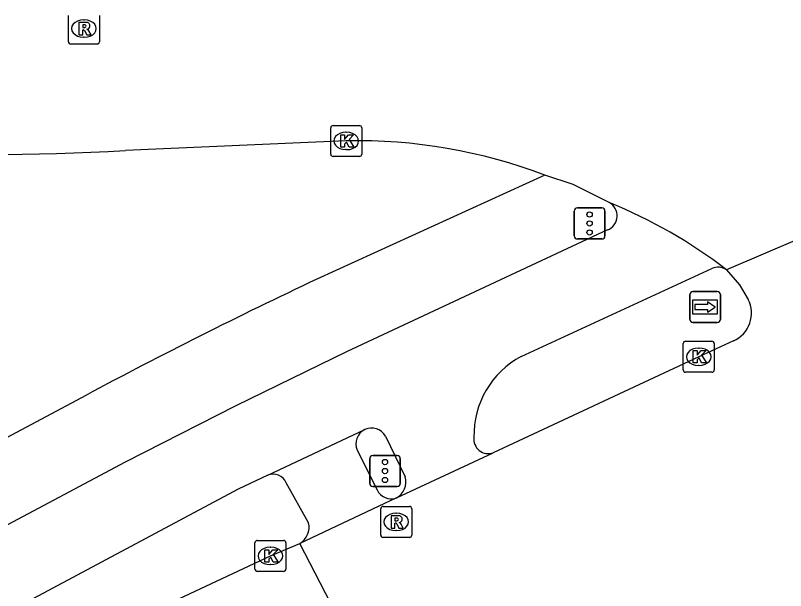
# Model space of a CAD drawing. Extents: x 158352 to 159489, y 383828 to 384597.
# Drawn here: x 158909.71 to 158934.6, y 383858.39 to 383876.99 of the extents above; entities that cross this region are included whole.
import ezdxf

# ---------------------------------------------------------------- set-up
doc = ezdxf.new("R2010")
doc.units = 0
for name, color, linetype in [('IMGEO_Fietspad_gesloten', 7, 'Continuous'), ('IMGEO_Kolk', 7, 'Continuous'), ('IMGEO_Rijbaan_regionaal_gesloten', 7, 'Continuous'), ('IMGEO_Rioolput', 7, 'Continuous'), ('IMGEO_Verkeersregelinstallatiepaal', 7, 'Continuous'), ('IMGEO_Voetpad_open', 7, 'Continuous'), ('IMGEO_Wegwijzer', 7, 'Continuous')]:
    doc.layers.add(name, color=color, linetype=linetype)

msp = doc.modelspace()

# ---------------------------------------------------------------- linework, layer by layer
at = {"layer": 'IMGEO_Fietspad_gesloten'}
for points in [[(158928.847, 383870.049), (158920.435, 383866.116), (158916.837, 383864.363), (158913.261, 383862.538), (158888.496, 383849.349), (158887.175, 383848.641), (158885.524, 383847.859), (158884.828, 383847.535), (158882.745, 383846.561), (158879.36, 383844.978), (158875.589, 383843.214), (158874.956, 383842.918), (158873.317, 383842.151), (158872.995, 383842), (158871.026, 383841.079)], [(158926.055, 383865.963), (158932.219, 383868.806)], [(158917.865, 383862.123), (158921.001, 383863.594)], [(158921.67, 383863.378), (158922.308, 383862.07)], [(158917.865, 383862.123), (158916.911, 383861.665), (158889.778, 383847.177), (158888.336, 383846.413), (158887.766, 383846.147), (158887.071, 383845.822), (158884.987, 383844.847), (158881.597, 383843.26), (158877.829, 383841.497), (158877.205, 383841.205), (158875.569, 383840.439), (158875.237, 383840.284), (158873.273, 383839.365)]]:
    msp.add_lwpolyline(points, dxfattribs=at)
for centre, radius, start, end in [((158928.667, 383870.505), 0.49, 291.5862, 61.3095), ((158932.414, 383868.352), 0.494, 56.2851, 113.2379), ((158927.432, 383863.408), 2.903, 118.3212, 181.2177), ((158921.223, 383863.139), 0.506, 28.1571, 116.0555), ((158924.993, 383863.285), 0.467, 172.4798, 289.6393), ((158921.75, 383861.901), 0.583, 297.792, 16.8256)]:
    msp.add_arc(centre, radius, start, end, dxfattribs=at)
at = {"layer": 'IMGEO_Kolk'}
for p, q in [((158919.901, 383872.501), (158919.901, 383873.353)), ((158919.976, 383873.427), (158920.828, 383873.427)), ((158920.902, 383873.353), (158920.902, 383872.501)), ((158920.389, 383873.207), (158920.414, 383873.207)), ((158920.412, 383872.647), (158920.387, 383872.647)), ((158920.828, 383872.427), (158919.976, 383872.427)), ((158931.294, 383865.525), (158931.294, 383866.377)), ((158931.369, 383866.451), (158932.221, 383866.451)), ((158932.295, 383866.377), (158932.295, 383865.525)), ((158931.782, 383866.231), (158931.807, 383866.231)), ((158931.805, 383865.671), (158931.78, 383865.671)), ((158932.221, 383865.451), (158931.369, 383865.451)), ((158917.452, 383859.085), (158917.452, 383859.937)), ((158917.527, 383860.011), (158918.379, 383860.011)), ((158918.453, 383859.937), (158918.453, 383859.085)), ((158917.94, 383859.791), (158917.965, 383859.791)), ((158917.963, 383859.231), (158917.938, 383859.231)), ((158918.379, 383859.011), (158917.527, 383859.011))]:
    msp.add_line(p, q, dxfattribs=at)
for points in [[(158919.901, 383872.501), (158919.901, 383873.353)], [(158919.976, 383873.427), (158920.828, 383873.427)], [(158920.902, 383873.353), (158920.902, 383872.501)], [(158920.222, 383873.127), (158920.345, 383873.127), (158920.345, 383872.976), (158920.475, 383873.127), (158920.639, 383873.127), (158920.493, 383872.976), (158920.646, 383872.727), (158920.494, 383872.727), (158920.409, 383872.891), (158920.345, 383872.824), (158920.345, 383872.727), (158920.222, 383872.727), (158920.222, 383873.127)], [(158920.828, 383872.427), (158919.976, 383872.427)], [(158931.294, 383865.525), (158931.294, 383866.377)], [(158931.369, 383866.451), (158932.221, 383866.451)], [(158932.295, 383866.377), (158932.295, 383865.525)], [(158931.615, 383866.151), (158931.738, 383866.151), (158931.738, 383866), (158931.868, 383866.151), (158932.032, 383866.151), (158931.886, 383866), (158932.039, 383865.751), (158931.887, 383865.751), (158931.802, 383865.915), (158931.738, 383865.848), (158931.738, 383865.751), (158931.615, 383865.751), (158931.615, 383866.151)], [(158932.221, 383865.451), (158931.369, 383865.451)], [(158917.452, 383859.085), (158917.452, 383859.937)], [(158917.527, 383860.011), (158918.379, 383860.011)], [(158918.453, 383859.937), (158918.453, 383859.085)], [(158917.773, 383859.711), (158917.896, 383859.711), (158917.896, 383859.56), (158918.026, 383859.711), (158918.19, 383859.711), (158918.044, 383859.56), (158918.197, 383859.311), (158918.045, 383859.311), (158917.96, 383859.475), (158917.896, 383859.408), (158917.896, 383859.311), (158917.773, 383859.311), (158917.773, 383859.711)], [(158918.379, 383859.011), (158917.527, 383859.011)]]:
    msp.add_lwpolyline(points, dxfattribs=at)
for centre, start, end in [((158919.978, 383873.351), 91.552, 178.448), ((158919.978, 383873.351), 91.552, 178.448), ((158920.826, 383873.351), 1.552, 88.448), ((158920.826, 383873.351), 1.552, 88.448), ((158919.978, 383872.503), 181.552, 268.448), ((158919.978, 383872.503), 181.552, 268.448), ((158920.826, 383872.503), 271.552, 358.448), ((158920.826, 383872.503), 271.552, 358.448), ((158931.371, 383866.375), 91.552, 178.448), ((158931.371, 383866.375), 91.552, 178.448), ((158932.219, 383866.375), 1.552, 88.448), ((158932.219, 383866.375), 1.552, 88.448), ((158931.371, 383865.527), 181.552, 268.448), ((158931.371, 383865.527), 181.552, 268.448), ((158932.219, 383865.527), 271.552, 358.448), ((158932.219, 383865.527), 271.552, 358.448), ((158917.529, 383859.935), 91.552, 178.448), ((158917.529, 383859.935), 91.552, 178.448), ((158918.377, 383859.935), 1.552, 88.448), ((158918.377, 383859.935), 1.552, 88.448), ((158917.529, 383859.087), 181.552, 268.448), ((158917.529, 383859.087), 181.552, 268.448), ((158918.377, 383859.087), 271.552, 358.448), ((158918.377, 383859.087), 271.552, 358.448)]:
    msp.add_arc(centre, 0.0765, start, end, dxfattribs=at)
for centre, major_axis, ratio, start_param, end_param in [((158920.388, 383872.927), (-0.387, 0.002), 0.722429, 4.712389, 7.853982), ((158920.413, 383872.927), (-0.39, 0.002), 0.717154, 1.570796, 4.712389), ((158931.781, 383865.951), (-0.387, 0.002), 0.722429, 4.712389, 7.853982), ((158931.806, 383865.951), (-0.39, 0.002), 0.717154, 1.570796, 4.712389), ((158917.939, 383859.511), (-0.387, 0.002), 0.722429, 4.712389, 7.853982), ((158917.964, 383859.511), (-0.39, 0.002), 0.717154, 1.570796, 4.712389)]:
    msp.add_ellipse(centre, major_axis=major_axis, ratio=ratio, start_param=start_param, end_param=end_param, dxfattribs=at)
at = {"layer": 'IMGEO_Rijbaan_regionaal_gesloten'}
for points in [[(158942.829, 383873.096), (158932.688, 383868.763)], [(158920.402, 383872.927), (158913.263, 383872.616)], [(158928.902, 383870.935), (158927.734, 383871.517), (158926.823, 383871.817)], [(158932.688, 383868.763), (158933.108, 383868.278), (158933.391, 383867.802)], [(158932.916, 383866.466), (158931.792, 383865.95), (158925.15, 383862.845)], [(158922.022, 383861.386), (158925.15, 383862.845)], [(158922.022, 383861.386), (158918.9, 383859.914)], [(158873.923, 383838.869), (158875.878, 383839.792), (158876.212, 383839.95), (158877.849, 383840.715), (158878.47, 383841.006), (158882.238, 383842.768), (158885.631, 383844.355), (158887.715, 383845.33), (158888.411, 383845.655), (158892.868, 383847.74), (158917.95, 383859.51), (158918.9, 383859.914)], [(158920.391, 383857.032), (158918.9, 383859.914)]]:
    msp.add_lwpolyline(points, dxfattribs=at)
for centre, radius, start, end in [((158907.599, 383984.429), 111.956, 263.80221, 272.89994), ((158920.803, 383856.118), 16.814, 69.0189, 91.3655), ((158922.864, 383856.024), 16.087, 52.3607, 67.9541), ((158932.525, 383867.358), 0.974, 293.6905, 27.1649)]:
    msp.add_arc(centre, radius, start, end, dxfattribs=at)
at = {"layer": 'IMGEO_Rioolput'}
for p, q in [((158911.423, 383876.135), (158911.423, 383876.987)), ((158911.911, 383876.841), (158911.936, 383876.841)), ((158912.424, 383876.987), (158912.424, 383876.135)), ((158912.35, 383876.061), (158911.498, 383876.061)), ((158911.934, 383876.281), (158911.909, 383876.281)), ((158921.591, 383861.111), (158922.443, 383861.111)), ((158921.516, 383860.185), (158921.516, 383861.037)), ((158922.004, 383860.891), (158922.029, 383860.891)), ((158922.517, 383861.037), (158922.517, 383860.185)), ((158922.027, 383860.331), (158922.002, 383860.331)), ((158922.443, 383860.111), (158921.591, 383860.111))]:
    msp.add_line(p, q, dxfattribs=at)
for points in [[(158911.423, 383876.135), (158911.423, 383876.987)], [(158912.424, 383876.987), (158912.424, 383876.135)], [(158912.012, 383876.759), (158911.76, 383876.761), (158911.76, 383876.361)], [(158911.938, 383876.68), (158911.884, 383876.68), (158911.884, 383876.599)], [(158911.884, 383876.599), (158911.936, 383876.599)], [(158911.76, 383876.361), (158911.884, 383876.361), (158911.884, 383876.523), (158911.895, 383876.523)], [(158911.942, 383876.494), (158912.013, 383876.361), (158912.153, 383876.361), (158912.088, 383876.487)], [(158912.35, 383876.061), (158911.498, 383876.061)], [(158921.591, 383861.111), (158922.443, 383861.111)], [(158921.516, 383860.185), (158921.516, 383861.037)], [(158922.517, 383861.037), (158922.517, 383860.185)], [(158922.105, 383860.809), (158921.853, 383860.811), (158921.853, 383860.411)], [(158922.031, 383860.73), (158921.977, 383860.73), (158921.977, 383860.649)], [(158921.977, 383860.649), (158922.029, 383860.649)], [(158921.853, 383860.411), (158921.977, 383860.411), (158921.977, 383860.573), (158921.988, 383860.573)], [(158922.035, 383860.544), (158922.106, 383860.411), (158922.246, 383860.411), (158922.181, 383860.537)], [(158922.443, 383860.111), (158921.591, 383860.111)]]:
    msp.add_lwpolyline(points, dxfattribs=at)
for centre, radius, start, end in [((158911.92, 383876.788), 0.19, 274.7715, 282.9687), ((158911.944, 383876.584), 0.0964, 77.0061, 93.1865), ((158911.958, 383876.641), 0.0378, 276.6634, 79.6772), ((158912.011, 383876.649), 0.109, 350.3612, 89.416), ((158912.009, 383876.649), 0.112, 277.5842, 350.9817), ((158911.894, 383876.47), 0.0533, 26.0293, 88.6989), ((158911.993, 383876.434), 0.108, 29.5134, 73.7905), ((158911.5, 383876.137), 0.0765, 181.552, 268.448), ((158911.5, 383876.137), 0.0765, 181.552, 268.448), ((158912.348, 383876.137), 0.0765, 271.552, 358.448), ((158912.348, 383876.137), 0.0765, 271.552, 358.448), ((158921.593, 383861.035), 0.0765, 91.552, 178.448), ((158921.593, 383861.035), 0.0765, 91.552, 178.448), ((158922.441, 383861.035), 0.0765, 1.552, 88.448), ((158922.441, 383861.035), 0.0765, 1.552, 88.448), ((158922.013, 383860.838), 0.19, 274.7715, 282.9687), ((158922.037, 383860.634), 0.0964, 77.0061, 93.1865), ((158922.051, 383860.691), 0.0378, 276.6634, 79.6772), ((158922.104, 383860.699), 0.109, 350.3612, 89.416), ((158922.102, 383860.699), 0.112, 277.5842, 350.9817), ((158921.987, 383860.52), 0.0533, 26.0293, 88.6989), ((158922.086, 383860.484), 0.108, 29.5134, 73.7905), ((158921.593, 383860.187), 0.0765, 181.552, 268.448), ((158921.593, 383860.187), 0.0765, 181.552, 268.448), ((158922.441, 383860.187), 0.0765, 271.552, 358.448), ((158922.441, 383860.187), 0.0765, 271.552, 358.448)]:
    msp.add_arc(centre, radius, start, end, dxfattribs=at)
for centre, major_axis, ratio, start_param, end_param in [((158911.91, 383876.561), (-0.387, 0.002), 0.722429, 4.712389, 7.853982), ((158911.935, 383876.561), (-0.39, 0.002), 0.717154, 1.570796, 4.712389), ((158922.003, 383860.611), (-0.387, 0.002), 0.722429, 4.712389, 7.853982), ((158922.028, 383860.611), (-0.39, 0.002), 0.717154, 1.570796, 4.712389)]:
    msp.add_ellipse(centre, major_axis=major_axis, ratio=ratio, start_param=start_param, end_param=end_param, dxfattribs=at)
at = {"layer": 'IMGEO_Verkeersregelinstallatiepaal'}
for p, q in [((158927.772, 383869.86), (158927.772, 383870.66)), ((158927.772, 383870.66), (158927.772, 383869.86)), ((158927.872, 383870.76), (158928.662, 383870.76)), ((158928.662, 383870.76), (158927.872, 383870.76)), ((158928.762, 383870.66), (158928.762, 383869.86)), ((158928.762, 383869.86), (158928.762, 383870.66)), ((158928.662, 383869.76), (158927.872, 383869.76)), ((158927.872, 383869.76), (158928.662, 383869.76)), ((158921.159, 383861.855), (158921.159, 383862.655)), ((158921.159, 383862.655), (158921.159, 383861.855)), ((158921.259, 383862.755), (158922.049, 383862.755)), ((158922.049, 383862.755), (158921.259, 383862.755)), ((158922.149, 383862.655), (158922.149, 383861.855)), ((158922.149, 383861.855), (158922.149, 383862.655)), ((158922.049, 383861.755), (158921.259, 383861.755)), ((158921.259, 383861.755), (158922.049, 383861.755))]:
    msp.add_line(p, q, dxfattribs=at)
for centre in [(158928.267, 383870.55), (158928.267, 383870.26), (158928.267, 383869.97), (158921.654, 383862.545), (158921.654, 383862.255), (158921.654, 383861.965)]:
    msp.add_circle(centre, 0.085, dxfattribs=at)
for centre, start, end in [((158927.872, 383870.66), 90, 180), ((158927.872, 383870.66), 90, 180), ((158928.662, 383870.66), 0, 90), ((158928.662, 383870.66), 360, 90), ((158927.872, 383869.86), 180, 270), ((158927.872, 383869.86), 180, 270), ((158928.662, 383869.86), 270, 0), ((158928.662, 383869.86), 270, 0), ((158921.259, 383862.655), 90, 180), ((158921.259, 383862.655), 90, 180), ((158922.049, 383862.655), 0, 90), ((158922.049, 383862.655), 360, 90), ((158921.259, 383861.855), 180, 270), ((158921.259, 383861.855), 180, 270), ((158922.049, 383861.855), 270, 0), ((158922.049, 383861.855), 270, 0)]:
    msp.add_arc(centre, 0.1, start, end, dxfattribs=at)
at = {"layer": 'IMGEO_Voetpad_open'}
for points in [[(158926.823, 383871.817), (158919.454, 383868.458)], [(158911.983, 383864.702), (158888.098, 383851.946)], [(158920.76, 383862.932), (158921.398, 383861.649)], [(158919.186, 383860.576), (158918.464, 383861.879)]]:
    msp.add_lwpolyline(points, dxfattribs=at)
for centre, radius, start, end in [((158987.369, 383724.06), 159.572, 115.18929, 118.19209), ((158921.22, 383863.139), 0.505, 115.7645, 204.2276), ((158918.038, 383861.691), 0.465, 23.8143, 111.859), ((158921.851, 383861.853), 0.497, 204.231, 290.0607), ((158918.595, 383860.439), 0.607, 300.1908, 13.0781)]:
    msp.add_arc(centre, radius, start, end, dxfattribs=at)
at = {"layer": 'IMGEO_Wegwijzer'}
for p, q in [((158931.504, 383867.158), (158931.504, 383867.958)), ((158931.504, 383867.958), (158931.504, 383867.158)), ((158931.604, 383868.058), (158932.394, 383868.058)), ((158932.394, 383868.058), (158931.604, 383868.058)), ((158932.494, 383867.958), (158932.494, 383867.158)), ((158932.494, 383867.158), (158932.494, 383867.958)), ((158932.394, 383867.058), (158931.604, 383867.058)), ((158931.604, 383867.058), (158932.394, 383867.058))]:
    msp.add_line(p, q, dxfattribs=at)
for points in [[(158931.605, 383867.79), (158932.393, 383867.79), (158932.393, 383867.326), (158931.605, 383867.326), (158931.605, 383867.79)], [(158931.67, 383867.642), (158931.67, 383867.558), (158931.67, 383867.474), (158932.081, 383867.474), (158932.081, 383867.391), (158932.328, 383867.558), (158932.081, 383867.725), (158932.081, 383867.642), (158931.67, 383867.642)]]:
    msp.add_lwpolyline(points, dxfattribs=at)
for centre, start, end in [((158931.604, 383867.958), 90, 180), ((158931.604, 383867.958), 90, 180), ((158932.394, 383867.958), 0, 90), ((158932.394, 383867.958), 360, 90), ((158931.604, 383867.158), 180, 270), ((158931.604, 383867.158), 180, 270), ((158932.394, 383867.158), 270, 0), ((158932.394, 383867.158), 270, 0)]:
    msp.add_arc(centre, 0.1, start, end, dxfattribs=at)

doc.saveas('drawing.dxf')
